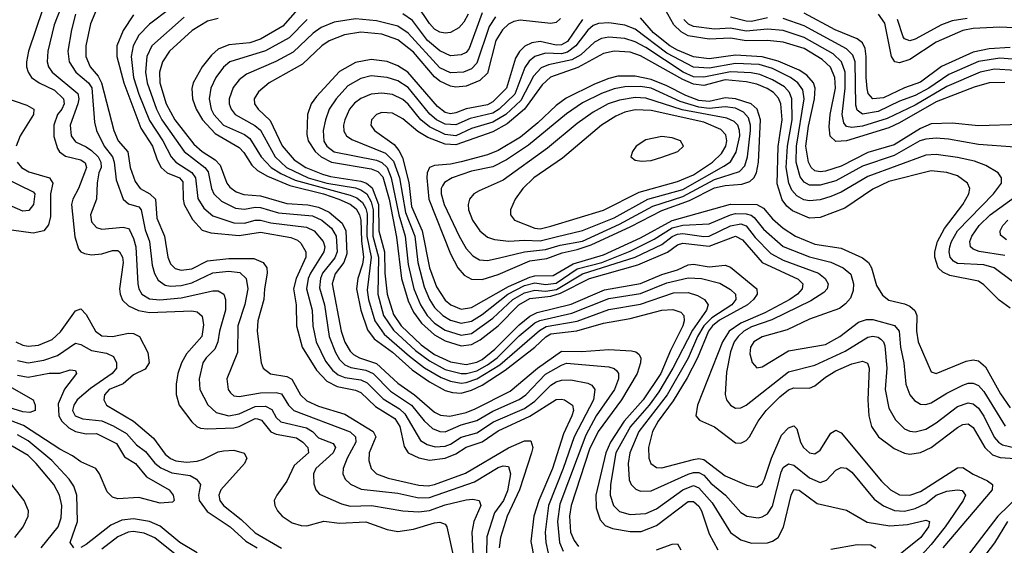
# Model space of a CAD drawing. Header units: inches. Extents: x 884549 to 1028252, y 526810 to 653624.
# Tile 587 of 656: x 983698 to 987427, y 551540 to 553529. Entities that reach past the tile are written whole.
import ezdxf

# ---------------------------------------------------------------- set-up
doc = ezdxf.new("R2010")
doc.units = ezdxf.units.IN
doc.header["$MEASUREMENT"] = 0
doc.layers.add('A9585', color=7, linetype='Continuous')

msp = doc.modelspace()

# ---------------------------------------------------------------- linework, layer by layer
at = {"layer": 'A9585', "color": 5}
for points, elevation in [([(983867.6, 553610), (983828.7, 553510), (983804.8, 553410), (983802.6, 553370), (983807.5, 553350), (983821.7, 553330), (983919.1, 553250), (983923, 553230), (983918.1, 553210), (983889.7, 553130), (983893.5, 553090), (983910, 553066.3), (983950, 553048.1), (983970, 553033.6), (983996.1, 553010), (984006.3, 552990), (984007.2, 552970), (983998, 552950), (983991.7, 552911.7), (983989.7, 552850.3), (983966.4, 552790), (983970, 552763.6), (983990, 552742.7), (984010, 552736.6), (984090, 552744.2), (984110, 552738.9), (984114, 552734), (984130, 552700.9), (984138, 552670), (984146.4, 552530), (984150.1, 552510), (984161.2, 552490), (984190, 552473), (984229.3, 552469.3), (984310, 552476.5), (984430, 552503.1), (984450, 552502.7), (984471.8, 552490), (984478.5, 552470), (984478.3, 552430), (984455.2, 552350), (984449.4, 552310), (984437.5, 552282.5), (984404.6, 552250), (984392.4, 552230), (984378.5, 552170), (984380.1, 552130), (984411, 552071), (984443, 552043), (984490, 552030.1), (984530, 552038.1), (984590, 552065.2), (984630, 552066.6), (984653.7, 552053.7), (984670, 552024.2), (984687.8, 552007.8), (984784.4, 551984.4), (984807.4, 551970), (984830, 551946.8), (984885.3, 551925.3), (984894.5, 551910), (984885.5, 551890), (984819.9, 551830), (984811.6, 551810), (984812.1, 551772.1), (984819.8, 551750), (984834, 551734), (984916.8, 551696.8), (984950, 551688.5), (985030.6, 551690), (985150, 551670.7), (985210, 551666.3), (985250, 551672), (985310, 551692.9), (985390, 551712), (985414.3, 551714.3), (985438.5, 551710), (985444.5, 551690), (985418.3, 551630), (985410.4, 551590), (985415.2, 551510)], 2240), ([(984002.4, 553597.6), (983966.3, 553513.7), (983948.8, 553430), (983948.4, 553390), (983966, 553350), (983995.2, 553315.2), (984008.6, 553290), (984054.9, 553110), (984071.1, 553070), (984108.5, 553028.5), (984116.5, 552970), (984136.1, 552916.1), (984154.4, 552890), (984191.4, 552870), (984213.4, 552850), (984217.4, 552777.4), (984247.5, 552710), (984259.9, 552630), (984270, 552605.5), (984287.8, 552587.8), (984310, 552580.6), (984350, 552586.6), (984410, 552616.5), (984490, 552625.4), (984585.4, 552625.4), (984620.1, 552610), (984634.4, 552590), (984636.2, 552570), (984625.2, 552510), (984623.5, 552470), (984600.6, 552390), (984597.8, 552350), (984612.7, 552230), (984620.1, 552210), (984648.7, 552188.7), (984710, 552179.1), (984728.6, 552168.6), (984761.8, 552110), (984786.5, 552086.5), (984830, 552065.9), (984930, 552035.7), (985036.9, 551970), (985047, 551950), (985022.1, 551890), (985020.9, 551860.9), (985029.6, 551830), (985050.2, 551810), (985094, 551794), (985210, 551767.7), (985245.4, 551765.4), (985270, 551769.6), (985386.9, 551813.1), (985550, 551908.6), (985590, 551926.9), (985610, 551935.4), (985634.9, 551934.9), (985641.7, 551910), (985637.3, 551890), (985590.9, 551750), (985545.3, 551650), (985519.9, 551570), (985513.8, 551530)], 2280), ([(985397.3, 553550), (985380.7, 553519.3), (985362, 553498), (985330, 553480.7), (985310, 553478.1), (985290, 553482.2), (985270, 553492.8), (985250, 553514.9), (985204.3, 553584.3)], 2420), ([(987744.4, 553590), (987774.6, 553470), (987781.1, 553390), (987770, 553372.9), (987730, 553382), (987570, 553470.8), (987530, 553488.3), (987490, 553497.4), (987410, 553501.3), (987310, 553495.8), (987270, 553488.7), (987170, 553443.6), (987070, 553377.9), (987030, 553366), (987012.6, 553370), (987000.4, 553390), (986975.3, 553515.3), (986950.7, 553550)], 2380), ([(983786.7, 553570), (983732.3, 553410), (983723.8, 553370), (983724.2, 553350), (983730.1, 553330), (983743.6, 553310), (983771.8, 553290), (983830, 553262.5), (983864.9, 553230), (983866.8, 553210), (983858.2, 553190), (983842.2, 553170), (983828.3, 553130), (983827.2, 553087.2), (983841.1, 553041.1), (983849.2, 553029.2), (983872.3, 553012.3), (983930, 552998.7), (983946.7, 552986.7), (983950.9, 552970), (983944.5, 552950), (983920.9, 552890), (983899.5, 552850), (983894.7, 552830), (983907.8, 552707.8), (983921.6, 552661.6), (983930.5, 552650.5), (983943.8, 552643.8), (983970, 552639.2), (984010, 552643.2), (984050, 552655.2), (984070, 552656.1), (984076.8, 552650), (984087.8, 552630), (984090.9, 552610), (984076.8, 552510), (984078.6, 552490), (984087.6, 552467.6), (984110, 552445.7), (984148.8, 552428.8), (984190, 552420.8), (984350, 552427.3), (984370, 552422.9), (984390, 552407), (984394.9, 552374.9), (984388.4, 552330), (984330, 552264.7), (984310.8, 552230), (984297.9, 552190), (984290.9, 552150), (984290.6, 552110.6), (984302.2, 552070), (984350, 552007.4), (984369.1, 551989.1), (984382.9, 551982.9), (984410, 551980.1), (984510, 551984.9), (984530.1, 551989.9), (984590, 552020), (984599, 552019), (984613.7, 552013.7), (984650, 551969), (984670, 551959.9), (984747.2, 551947.2), (984770.8, 551930.8), (984790.1, 551910), (984792.8, 551890), (984738.5, 551841.5), (984710, 551782.8), (984672, 551730), (984662.7, 551710), (984664.2, 551690), (984674.8, 551670), (984692.3, 551650), (984730, 551625.3), (984765.1, 551614.9), (984786.3, 551613.7), (984850, 551631.5), (984910, 551623.8), (985009.4, 551629.4), (985090, 551599.9), (985130, 551592.7), (985190, 551601.3), (985270, 551625.5), (985290, 551627.6), (985310, 551619.7), (985316.1, 551610), (985343.3, 551490)], 2220), ([(983910.4, 553550), (983894.6, 553490), (983881, 553410), (983885.4, 553370), (983911.2, 553330), (983959.6, 553290), (983971.6, 553271.6), (983981.7, 553141.7), (983989.2, 553110), (984018.2, 553050), (984050.4, 553010), (984056.7, 552990), (984063.4, 552923.4), (984090.4, 552850.4), (984110, 552832.3), (984150, 552820.5), (984158.8, 552810), (984173.8, 552733.8), (984190.1, 552690), (984200.1, 552600.1), (984209, 552569), (984222.8, 552542.8), (984250, 552524.7), (984270, 552520.9), (984310, 552522.5), (984350, 552532.7), (984430, 552570.8), (984490, 552577.7), (984532.3, 552572.3), (984556.6, 552550), (984562.4, 552510), (984550.6, 552450.6), (984525.1, 552370), (984523.3, 552270), (984483.5, 552170), (984487.7, 552130), (984496.8, 552116.8), (984510, 552106.2), (984530, 552103.4), (984610, 552116.7), (984670, 552118), (984690, 552112.9), (984716.4, 552070), (984736.8, 552050), (984950, 551969), (984970.8, 551950), (984971.5, 551930), (984938.5, 551870), (984923.8, 551830), (984922.8, 551810), (984930.9, 551790), (984951.2, 551771.2), (984992, 551752), (985130, 551737.1), (985210, 551719.2), (985250, 551720.3), (985420.4, 551779.6), (985510, 551833.9), (985530, 551841.3), (985550, 551837.8), (985556.8, 551810), (985546, 551746), (985530.7, 551710), (985497, 551663), (985467.8, 551572.2), (985465.2, 551445.2)], 2260), ([(984130, 553547.4), (984090, 553488.1), (984066.9, 553430), (984066.3, 553390), (984093.4, 553290), (984157.9, 553117.9), (984201.2, 553050), (984218.9, 552998.9), (984234.9, 552970), (984257.1, 552950), (984304.1, 552930), (984315.8, 552915.8), (984317.4, 552850), (984321.8, 552830), (984352.8, 552772.8), (984390, 552733), (984421.9, 552721.9), (984530, 552712), (984610, 552724.6), (984724.9, 552704.9), (984750, 552694.4), (984763.2, 552683.2), (984782.5, 552650), (984782.2, 552630), (984745.8, 552550), (984735.5, 552510), (984745.1, 552450), (984746.8, 552370), (984768.7, 552290), (984822.8, 552202.8), (984861.4, 552161.4), (984900.7, 552140.7), (984970, 552127.3), (984990, 552118.8), (985045.4, 552065.4), (985119.5, 552019.5), (985138.8, 551990), (985154.2, 551914.2), (985169.6, 551889.6), (985210, 551870.6), (985250, 551861.7), (985310, 551869.4), (985350, 551886.1), (985390, 551911.2), (985450, 551931.1), (985510, 551973.6), (985630.8, 552029.2), (985730, 552091.4), (985750, 552093.6), (985761.5, 552090), (985792.3, 552070), (985795.4, 552050), (985789.8, 552030), (985757.8, 551962.2), (985716, 551830), (985664.9, 551710), (985646.2, 551650), (985634, 551554), (985646.8, 551490)], 2320), ([(984266.5, 553570), (984190, 553511.8), (984150.1, 553470), (984127.8, 553430), (984120.5, 553390), (984130.1, 553309.9), (984150, 553247.2), (984190, 553147.4), (984240.6, 553070), (984272.4, 553010), (984289.9, 552989.9), (984350.8, 552950.8), (984364.9, 552930), (984372.7, 552852.7), (984395.5, 552815.5), (984430, 552787.2), (984510, 552760.3), (984550, 552758.6), (984590, 552769.8), (984610, 552769.8), (984650, 552760.5), (984784.4, 552744.4), (984813.7, 552730), (984847.8, 552690), (984853.7, 552670), (984850.9, 552650), (984799.8, 552570), (984791.4, 552550), (984784.7, 552510), (984805.8, 552430), (984808.3, 552370), (984820.8, 552310), (984856.9, 552236.9), (984882.6, 552202.6), (984905, 552185), (984930, 552174.4), (984990, 552165.8), (985014.9, 552154.9), (985074.7, 552094.7), (985136.5, 552056.5), (985157.6, 552037.6), (985216.7, 551936.7), (985241.4, 551921.4), (985272.5, 551912.5), (985310, 551914.9), (985330, 551922.6), (985371, 551949), (985430, 551965.4), (985493.1, 552006.9), (985610, 552057.3), (985650, 552085.2), (985710, 552145.8), (985730, 552158.5), (985750, 552164.9), (985785.8, 552165.8), (985850, 552153.1), (985865.9, 552145.9), (985877.2, 552130), (985871.7, 552090), (985798, 551950), (985757.2, 551830), (985701.4, 551690), (985688.8, 551590), (985691.1, 551550), (985700.5, 551510)], 2340), ([(984321.5, 553538.5), (984199.5, 553430), (984179.6, 553390), (984174.4, 553330), (984181.7, 553290), (984216.1, 553190), (984236.3, 553150), (984321.8, 553030), (984399.1, 552970), (984412.8, 552952.8), (984425.1, 552890), (984433.7, 552870), (984462.4, 552842.4), (984515.6, 552815.6), (984550, 552812), (984590, 552820), (984610, 552818.4), (984678.7, 552798.7), (984807.1, 552787.1), (984843.4, 552770), (984879.9, 552739.9), (984896.7, 552710), (984900.8, 552650), (984892.4, 552627.6), (984845, 552570), (984837.5, 552550), (984834.2, 552514.2), (984853.2, 552450), (984870, 552330), (984893.9, 552270), (984910, 552242.9), (984930, 552223.2), (984952.5, 552212.5), (985010, 552202.7), (985037.1, 552190), (985102.7, 552122.7), (985181.8, 552070), (985230, 552011.2), (985261.7, 551981.7), (985290, 551970.1), (985310, 551969.5), (985370, 551995.3), (985430, 552012.5), (985490, 552048.1), (985590, 552091.4), (985615, 552110), (985690, 552187.2), (985750, 552222.2), (985770, 552228.9), (985930, 552215.6), (985949.4, 552209.4), (985959.7, 552199.7), (985965.9, 552190), (985966, 552170), (985950.7, 552130), (985882.1, 552030), (985842.8, 551957.2), (985744, 551696), (985735.5, 551630), (985742.6, 551550), (985757.3, 551517.3)], 2360), ([(984450, 553534.1), (984410, 553523.4), (984351.7, 553488.3), (984265.5, 553410), (984239, 553370), (984227.5, 553330), (984229.6, 553290), (984253.1, 553210), (984286.1, 553150), (984358.3, 553058.3), (984389.3, 553030), (984438.4, 552998.4), (984458.2, 552978.2), (984482.5, 552910), (984494.8, 552894.8), (984518, 552878), (984547.5, 552867.5), (984610, 552862.4), (984710, 552833.5), (984790, 552828.2), (984830, 552819.1), (984870, 552800.2), (984919.4, 552759.4), (984933.1, 552730), (984937.5, 552642.5), (984926.2, 552610), (984893.1, 552566.9), (984882.3, 552530), (984915.9, 552350), (984930, 552308.9), (984950, 552274.6), (984962.6, 552262.6), (984985.6, 552250), (985050, 552227.8), (985130, 552152.9), (985193.5, 552110), (985270, 552044.3), (985291.9, 552031.9), (985328.1, 552028.1), (985390, 552043), (985423.7, 552056.3), (985556.3, 552123.7), (985659.1, 552210), (985750, 552274.4), (985827.1, 552272.9), (985930, 552280.8), (986015.9, 552275.9), (986032.1, 552272.1), (986042.9, 552262.9), (986050.4, 552250), (986050.1, 552230.1), (986037.6, 552190), (985978.3, 552090), (985888.8, 551971.2), (985856.3, 551903.7), (985786.6, 551690), (985780.3, 551650), (985785, 551590), (985797.9, 551557.9), (985815.3, 551535.3)], 2380), ([(984750, 553567.6), (984695.1, 553504.9), (984610, 553454.8), (984570, 553441.9), (984490, 553434.1), (984450, 553417.4), (984425.1, 553394.9), (984390.1, 553350), (984355.9, 553290), (984351, 553269), (984352.8, 553230), (984366.5, 553190), (984391.2, 553150), (984438.9, 553098.9), (984530, 553045.3), (984546.9, 553026.9), (984577.9, 552977.9), (984598.5, 552958.5), (984637.2, 552937.2), (984721.8, 552901.8), (984849.7, 552870.3), (984907.4, 552850), (984950.5, 552830.5), (984972.9, 552812.9), (984985.8, 552790), (984990.4, 552770.4), (984992.7, 552692.7), (985000, 552630), (984996.5, 552603.5), (984978.6, 552550), (984974.3, 552510), (984990.4, 552430.4), (985015.4, 552355.4), (985040.9, 552320.9), (985110.4, 552270.4), (985184.6, 552204.6), (985250, 552158.9), (985310, 552126), (985337.8, 552117.8), (985370, 552116.1), (985410, 552126.9), (985450, 552146.3), (985537.7, 552202.3), (985649.9, 552290), (985690.6, 552329.4), (985710, 552340.3), (985808.5, 552351.5), (985910, 552380), (986010, 552398.6), (986130, 552429.7), (986172.5, 552432.5), (986202.7, 552422.7), (986214, 552410), (986215.5, 552390), (986210.6, 552370), (986163.4, 552276.6), (986126.6, 552190), (986059.9, 552090), (985988.3, 552010), (985936.3, 551930), (985917.8, 551890), (985880.6, 551730), (985881.3, 551681.3), (985896.3, 551636.3), (985915.5, 551615.5), (985943.1, 551603.1), (986010, 551592.3), (986052.8, 551592.8), (986110, 551614.4), (986230, 551705.7), (986250, 551705.2), (986270, 551688.6), (986281.1, 551670), (986310, 551582.9), (986342.3, 551522.3)], 2420), ([(985500.2, 553539.8), (985476.4, 553503.6), (985430, 553363.9), (985410, 553343.5), (985379.6, 553330), (985330, 553327.8), (985290, 553346.8), (985170, 553477.6), (985130, 553504.2), (985050, 553525.3), (984970, 553532.1), (984890, 553519.6), (984840.2, 553499.8), (984810, 553477.5), (984734.1, 553405.9), (984668.6, 553371.4), (984557.4, 553322.6), (984530, 553301.4), (984507.4, 553272.6), (984491.9, 553230), (984492.3, 553210), (984499, 553190), (984514.7, 553170), (984589.1, 553129.1), (984610, 553110.4), (984665.8, 553010), (984708.5, 552970), (984790.6, 552930), (984861.3, 552910), (984970, 552892.4), (984990, 552885.7), (985012.8, 552870), (985030, 552839.9), (985037.4, 552810), (985035.7, 552710), (985056.8, 552630), (985054.8, 552490), (985076.2, 552410), (985114, 552354), (985197.4, 552277.4), (985250, 552237.7), (985310, 552205.6), (985370, 552190), (985390.4, 552190.4), (985430, 552200.8), (985470, 552222.8), (985506.6, 552250), (985590, 552333.2), (985650, 552381.3), (985668.7, 552391.3), (985790, 552418.4), (985930, 552474), (986050, 552492.7), (986150, 552532.6), (986230, 552551.6), (986280.3, 552550), (986350, 552531.8), (986390, 552508), (986410, 552490.1), (986411.2, 552470), (986395.7, 552450), (986319.5, 552400.5), (986289.6, 552370.4), (986265.1, 552330), (986230, 552248.6), (986150.8, 552110), (986042.8, 551970), (986009.5, 551890), (986003.1, 551850), (986007.2, 551787.2), (986014.8, 551770), (986032.2, 551752.2), (986050, 551745.2), (986090, 551746.6), (986230, 551809.6), (986250, 551816), (986270, 551815.5), (986290, 551805.1), (986315.5, 551775.5), (986372.1, 551730), (986430, 551663.6), (986452.2, 551650), (986495.5, 551644.5), (986510, 551647.3), (986530, 551659.5), (986550, 551687.9), (986582.8, 551817.2), (986590, 551833.8), (986610, 551848.2), (986630, 551843.1), (986690, 551795.8), (986730, 551777.7), (986753.5, 551786.5), (986790, 551824), (986810, 551834.2), (986830, 551831.6), (986850, 551816.3), (986934.5, 551714.5), (986969.6, 551689.6), (987011.4, 551671.4), (987050, 551669.1), (987090, 551678.8), (987130, 551698.4), (987170, 551730), (987210, 551744.4), (987250, 551750.5), (987267.6, 551747.6), (987280.5, 551730), (987272, 551710), (987203.7, 551610), (987150, 551542.6), (987065.8, 551450)], 2460), ([(985746.1, 553533.9), (985730, 553518.9), (985710, 553514.3), (985593.4, 553526.6), (985570, 553522.2), (985550, 553511.6), (985526.9, 553490), (985502.3, 553450), (985470, 553326.7), (985441.6, 553298.4), (985390, 553277.9), (985350, 553274.1), (985330, 553277.7), (985290, 553296.2), (985270, 553312.2), (985190, 553406.1), (985130, 553453.4), (985070, 553474), (984990, 553481.2), (984928.1, 553471.9), (984870.5, 553449.5), (984843.4, 553430), (984770, 553360.1), (984642.8, 553290), (984603.4, 553256.6), (984587, 553230), (984588, 553210), (984602.2, 553190), (984647.3, 553147.3), (984692.1, 553052.1), (984738.6, 552998.6), (984782.6, 552970), (984844.9, 552944.9), (984875.5, 552935.5), (984990, 552917.5), (985011.7, 552910), (985032.9, 552892.9), (985057.1, 552830), (985059, 552730), (985080.2, 552650), (985081.4, 552570), (985090.8, 552490.8), (985113.8, 552413.8), (985143.4, 552370), (985218.8, 552298.8), (985270, 552262.3), (985330, 552233.9), (985390, 552224.7), (985430, 552232.9), (985450, 552243.5), (985498.3, 552281.7), (985590, 552374.3), (985630, 552406.5), (985658.8, 552421.2), (985786.9, 552453.1), (985913.3, 552506.7), (986050, 552530.6), (986130, 552564.8), (986190, 552582.1), (986230, 552601.4), (986250, 552603.7), (986310, 552594), (986370, 552599.9), (986390, 552592.8), (986490, 552510.1), (986491.4, 552490), (986478.2, 552470), (986454.7, 552450), (986348.6, 552391.4), (986322.2, 552370), (986306.8, 552350), (986265.2, 552250), (986226.1, 552173.9), (986173.5, 552086.5), (986116.8, 552010), (986095.3, 551970), (986079.5, 551910), (986081.5, 551870), (986089.3, 551849.3), (986110, 551835), (986130, 551833.6), (986250, 551865.2), (986270, 551868.6), (986290, 551864.8), (986370, 551802.3), (986452.3, 551767.7), (986490, 551760.4), (986510, 551773), (986519.7, 551790), (986546.4, 551870), (986583.2, 551956.8), (986610, 551984.6), (986630, 551991.6), (986641.3, 551981.3), (986656, 551930), (986667.6, 551910), (986690, 551890.1), (986710, 551886.5), (986730, 551899.4), (986770, 551964.4), (986790, 551975.1), (986810, 551965), (986962.2, 551782.2), (986995.9, 551750), (987030, 551730.8), (987069.9, 551730.1), (987110, 551743.6), (987250, 551833.5), (987270, 551834.5), (987309, 551809), (987363.6, 551783.6), (987383.1, 551770), (987381.7, 551750), (987194.4, 551530)], 2480), ([(985450, 553555), (985400.5, 553419.5), (985390, 553405.4), (985370, 553395.7), (985330, 553392.7), (985290, 553411.6), (985242.5, 553450), (985186, 553526), (985150, 553551.6)], 2440), ([(987490, 553131.9), (987330, 553127.6), (987230, 553137.9), (987150, 553134.4), (987110, 553116.8), (987010, 553055.6), (986910, 553026.2), (986810, 552974.8), (986750, 552955.6), (986730, 552953.2), (986710, 552957.3), (986695.6, 552970), (986685.5, 552990), (986675.6, 553050), (986686, 553126), (986708.7, 553230), (986711.2, 553270), (986704.3, 553290), (986679.2, 553319.2), (986650, 553338.5), (986571.6, 553371.6), (986510, 553389), (986410, 553394.5), (986310, 553380.7), (986250, 553388.4), (986190, 553413.2), (986161.2, 553430), (986099.3, 553479.3), (986050, 553535.7)], 2520), ([(987430, 553290.8), (987370, 553290.5), (987313.9, 553273.9), (987170, 553218.7), (987030, 553138.1), (986990, 553120.3), (986830, 553070.8), (986790, 553067.5), (986768.3, 553088.3), (986763.9, 553123.9), (986767.8, 553170), (986787.6, 553270), (986785.9, 553310), (986769, 553349), (986737.9, 553377.9), (986670, 553420.1), (986590, 553443.9), (986530, 553450.2), (986450, 553449.6), (986390, 553459.1), (986310, 553455.3), (986230, 553468), (986203.5, 553483.5), (986175.3, 553510), (986142, 553570)], 2480), ([(986530, 553535.5), (986470, 553522.3), (986450, 553523), (986390, 553539)], 2440), ([(987490, 553377.4), (987410, 553383.3), (987330, 553370.4), (987217.9, 553322.1), (987141.8, 553270), (987090, 553242.1), (987030, 553220.2), (986950, 553181.6), (986890, 553172), (986870, 553186.6), (986865.4, 553205.4), (986862.2, 553370), (986854.2, 553394.2), (986830, 553419.2), (986670, 553505.6), (986590, 553534)], 2440), ([(987450, 553424.3), (987370, 553419.3), (987310, 553406), (987190, 553352.1), (987110, 553292.7), (987049.4, 553270.6), (986970, 553233.2), (986930, 553229), (986912.3, 553250), (986908, 553268), (986903.8, 553310), (986904.8, 553390), (986900.1, 553420.1), (986890, 553440.9), (986870, 553456), (986787.4, 553490), (986670, 553553.1)], 2420), ([(984787, 553530), (984719.2, 553460.8), (984630, 553411.3), (984494.3, 553370), (984470, 553349.4), (984441.5, 553310), (984422.2, 553270), (984415.6, 553230), (984423.3, 553190), (984433.7, 553170), (984470.1, 553130), (984550, 553094.5), (984570, 553079.9), (984613, 553010), (984650.9, 552970), (984687, 552947), (984741.6, 552921.6), (984950, 552865.5), (984975.5, 552855.5), (984997.1, 552837.1), (985010, 552814.4), (985014.4, 552794.4), (985013.5, 552710), (985029, 552630), (985014.2, 552505.8), (985019.6, 552470), (985044, 552390), (985079, 552339), (985175.1, 552255.1), (985231.4, 552211.4), (985294.7, 552174.7), (985330, 552160.5), (985370, 552153.7), (985390, 552155.5), (985430, 552169.5), (985517.1, 552222.9), (985666.6, 552353.4), (985692.3, 552367.7), (985810, 552388.1), (985930, 552432.2), (986050, 552452.9), (986175.2, 552495.2), (986230, 552496.3), (986265.4, 552485.4), (986292.1, 552470), (986306.4, 552450), (986300.1, 552430), (986246.4, 552353.6), (986171.9, 552210), (986119, 552121), (986082.9, 552070), (986011.9, 551990), (985956.5, 551890), (985936.4, 551770), (985935.1, 551730), (985947, 551690), (985970, 551668.2), (986010, 551656.7), (986070, 551660.3), (986110, 551678.4), (986210, 551749.5), (986250, 551766.3), (986270, 551757.9), (986321.2, 551701.2), (986390, 551589), (986430, 551560.1), (986470, 551547.6), (986530, 551549.2), (986550, 551555.7), (986570.9, 551570), (986591.6, 551608.4), (986619.9, 551730), (986630, 551751.5), (986650, 551748.8), (986718.4, 551698.4), (986830, 551672.6), (986908.1, 551628.1), (986993.4, 551613.4), (987060.8, 551619.2), (987130, 551635.5), (987144.4, 551630), (987140.8, 551610), (987111.1, 551570), (986988.9, 551471.1)], 2440), ([(985830, 553529.9), (985773.2, 553446.8), (985750, 553433.7), (985730, 553432.6), (985670, 553446.1), (985638.4, 553441.6), (985611.2, 553428.7), (985591, 553409), (985576.4, 553383.6), (985542.7, 553270), (985490, 553217.9), (985470, 553206.4), (985390, 553191.8), (985350, 553176.2), (985330, 553172.7), (985310, 553177.3), (985280.5, 553200.5), (985168.4, 553330), (985130, 553353.9), (985090, 553370.8), (985030, 553378.6), (984970, 553366.9), (984910, 553332.5), (984822.2, 553237.8), (984802.3, 553210), (984788.5, 553170), (984785.8, 553094.2), (984790.9, 553070), (984817.4, 553030), (984840.3, 553010), (984879.6, 552990), (985030, 552964.1), (985054.6, 552954.6), (985073.8, 552933.8), (985097.9, 552850), (985125.9, 552705.9), (985144.2, 552550), (985170, 552465.1), (985190, 552422), (985220.6, 552380.6), (985270, 552336.4), (985310, 552313.5), (985370, 552295.2), (985410, 552299.8), (985442.5, 552317.5), (985510, 552370.9), (985588.3, 552450), (985630, 552474.4), (985710, 552482.8), (985746.5, 552493.5), (985856, 552550), (986039.1, 552600.9), (986151.3, 552648.7), (986190, 552676.6), (986210, 552683.9), (986310, 552672.4), (986410, 552709.8), (986436.5, 552696.5), (986510.9, 552610), (986646.8, 552546.8), (986664.4, 552530), (986662.2, 552510), (986644.2, 552490), (986614.7, 552470), (986520.7, 552419.3), (986430, 552380.8), (986385.5, 552350), (986360.4, 552310), (986265.1, 552070), (986259.4, 552030), (986273.2, 552013.2), (986330, 551988.8), (986410, 551927.4), (986430, 551926.2), (986450, 551936.4), (986461.9, 551950), (986494.7, 552010), (986525.5, 552050), (986577.6, 552102.4), (986610, 552127.7), (986630, 552136.3), (986690, 552135.2), (986710, 552143.8), (986750, 552176.3), (986790, 552200.5), (986850, 552227.1), (986890, 552237.4), (986909.1, 552229.1), (986916, 552210), (986910.7, 552090), (986915, 552030), (986924.8, 551990), (986951.1, 551950), (987010, 551906.4), (987050, 551888.4), (987070, 551885), (987110, 551890.9), (987150, 551909.7), (987250, 551985.8), (987270, 551997.4), (987290, 552000.1), (987310, 551986.3), (987353.8, 551910), (987382.3, 551882.3), (987412.2, 551872.2), (987542.8, 551862.8)], 2520), ([(987467.1, 553047.1), (987330, 553056.8), (987216.3, 553076.3), (987170, 553080.2), (987130, 553077.3), (987107.5, 553070), (987010, 553014.9), (986890, 552974.2), (986790, 552919.7), (986730, 552903.2), (986690, 552903.2), (986670, 552913.6), (986654.3, 552934.3), (986639.2, 552990), (986639.9, 553050), (986669.3, 553230), (986663.9, 553263.9), (986645.9, 553290), (986618.1, 553310), (986550, 553344.2), (986499.7, 553359.7), (986410, 553362.8), (986310, 553345.8), (986250, 553349), (986150, 553402.6), (986030, 553492.9), (985990, 553508.4), (985930, 553517.4), (985890, 553515), (985870, 553506.6), (985850, 553489.9), (985804.9, 553430), (985773.7, 553406.3), (985750, 553400.4), (985690, 553401.8), (985650, 553390.2), (985628.3, 553371.7), (985611.6, 553348.4), (985573.4, 553246.6), (985515, 553190), (985490, 553174.9), (985404.6, 553155.4), (985350, 553131.1), (985310, 553133.4), (985276.5, 553150), (985251.8, 553171.8), (985170, 553272.3), (985130, 553298.2), (985090, 553310.3), (985030, 553316.7), (984990, 553306.4), (984941.1, 553278.9), (984896.6, 553230), (984870.8, 553190), (984856.2, 553150), (984847.8, 553110), (984850, 553069.4), (984861.1, 553050), (984890, 553029.3), (985050, 552996.8), (985070, 552988), (985090, 552969.1), (985105.7, 552930), (985134.4, 552790), (985158.8, 552710), (985170, 552602.4), (985191.8, 552510), (985216.3, 552450), (985242, 552410), (985270, 552380.9), (985310, 552353.9), (985370, 552334.9), (985410, 552341.5), (985490, 552399.1), (985566, 552470), (985610, 552495.7), (985650, 552505.8), (985690, 552502), (985731.6, 552508.4), (985830, 552567.3), (986030, 552630.2), (986130, 552678.1), (986170, 552708.6), (986190, 552717.8), (986210, 552720.1), (986290, 552708.9), (986310, 552710.3), (986390, 552748.6), (986430, 552756.1), (986450, 552748.4), (986484.2, 552704.2), (986543.6, 552643.6), (986590, 552619.3), (986723.3, 552570), (986749.1, 552550), (986759.8, 552530), (986756.1, 552510), (986743.6, 552496.4), (986694.9, 552465.1), (986546.5, 552393.5), (986470, 552366.4), (986441.2, 552350), (986419, 552330), (986405, 552310), (986390, 552272.3), (986375.4, 552195.4), (986370.7, 552110.7), (986375.8, 552090), (986390.1, 552070.1), (986410, 552059.4), (986430, 552060.8), (986450, 552070.1), (986610, 552196.9), (986710, 552221.3), (986825.4, 552274.6), (986910, 552327.9), (986930, 552331.4), (986950, 552327.4), (986960.1, 552320.1), (986970.3, 552310.3), (986975.1, 552295.1), (986982.5, 552210), (986976.7, 552130), (986990, 552058.9), (987014.9, 552014.9), (987050, 551981), (987070, 551972.2), (987090, 551969.6), (987130, 551979), (987170, 552003.1), (987250, 552065), (987290, 552079.7), (987310, 552075.4), (987330, 552058.7), (987350, 552029), (987389.3, 551949.3), (987405.2, 551930), (987420.1, 551920.1), (987468.9, 551908.9)], 2540), ([(987470, 553336.3), (987390, 553341.3), (987336.1, 553330), (987210, 553275.8), (987090, 553205.7), (986984.4, 553155.6), (986890, 553125.6), (986850, 553120.8), (986830, 553125.2), (986819.3, 553139.3), (986813.1, 553170), (986824.4, 553270), (986824.8, 553330), (986811.1, 553370), (986779.2, 553399.2), (986670, 553461.6), (986590, 553487.5), (986530, 553493.6), (986450, 553485.9), (986390, 553497.2), (986330, 553492.9), (986250, 553503.1), (986231.7, 553511.7), (986213.7, 553530)], 2460), ([(987286.6, 553533.4), (987230, 553525.3), (987190, 553509.6), (987090, 553455), (987069.6, 553449.6), (987050, 553456.7), (987044.6, 553464.6), (987022.6, 553530)], 2360), ([(985930, 553462.3), (985902.5, 553457.5), (985875.5, 553444.5), (985824, 553396), (985790, 553376.9), (985701.5, 553358.5), (985673.7, 553346.3), (985645, 553315), (985596.8, 553223.2), (985540.2, 553170), (985490, 553140.6), (985410, 553117.5), (985350, 553090), (985310, 553094.9), (985250, 553123.2), (985218.3, 553150), (985170, 553208.9), (985150, 553226.5), (985110, 553246.2), (985070, 553251.5), (985030, 553247), (984990, 553230.3), (984967.1, 553212.9), (984948, 553190), (984929.3, 553150), (984925.1, 553130), (984926.7, 553106.7), (984935.6, 553090), (984956, 553076), (985084, 553024), (985113.9, 552993.9), (985136.6, 552930), (985159.2, 552799.2), (985194.6, 552710), (985206.5, 552610), (985230, 552518.6), (985250.5, 552470.5), (985270, 552440.3), (985301, 552410), (985330, 552392.2), (985370, 552380.6), (985410, 552388.4), (985450, 552413.9), (985546.6, 552490), (985610, 552523.1), (985650, 552533.3), (985690, 552527.2), (985730, 552532.2), (985810, 552586), (985902.9, 552610), (986010, 552653.4), (986101.4, 552698.6), (986170, 552741.1), (986210, 552751.3), (986310, 552756.1), (986390, 552791.1), (986410, 552795.4), (986450, 552794.9), (986469.3, 552789.3), (986480.6, 552780.6), (986516, 552736), (986590, 552670.1), (986690, 552631.5), (986770.9, 552610.9), (986817.5, 552590), (986845.7, 552565.7), (986856.9, 552530), (986855.4, 552504.6), (986844.4, 552475.6), (986826.5, 552453.5), (986803.7, 552436.3), (986690, 552395.2), (986604.8, 552355.2), (986510, 552328.8), (986479.2, 552310), (986466.6, 552290), (986464.2, 552264.2), (986472.1, 552232.1), (986490, 552211.4), (986510, 552214.8), (986610, 552276.1), (986750, 552299.9), (986804.1, 552330), (986875.2, 552384.8), (986905, 552395), (986930, 552394), (987011.6, 552371.6), (987029.3, 552350), (987034.1, 552290), (987047.3, 552230), (987054.1, 552150), (987070.1, 552110), (987087.9, 552087.9), (987100, 552080), (987110, 552074.6), (987130, 552073.4), (987150, 552078.9), (987210, 552116.2), (987270, 552146.2), (987290, 552153.3), (987310, 552153.7), (987330, 552144.1), (987350, 552122.1), (987430.3, 551990.3)], 2560), ([(987458.4, 552538.4), (987389.7, 552589.7), (987350, 552600.8), (987250, 552606.3), (987234.7, 552614.7), (987222.4, 552630), (987218.6, 552650), (987221.1, 552670), (987227.2, 552690), (987250, 552729.6), (987386.7, 552870), (987416.5, 552910), (987417.3, 552930), (987404.1, 552950), (987357.7, 552977.7), (987314, 552994), (987250, 553007.8), (987170, 553019.2), (987130, 553016.9), (986910, 552935.9), (986810, 552876.2), (986770, 552859.4), (986730, 552847.6), (986690, 552843.2), (986667.9, 552847.9), (986642.1, 552862.1), (986623.4, 552883.4), (986611.2, 552910), (986601.8, 552970), (986606.3, 553050), (986624.4, 553150), (986623.4, 553230), (986613.7, 553253.7), (986595, 553275), (986550, 553301.7), (986501.4, 553321.4), (986468.4, 553328.4), (986390, 553331.2), (986290, 553311.1), (986250, 553313.2), (986211.5, 553330), (986070, 553423.6), (986030, 553445.2), (985990, 553458.1), (985930, 553462.3)], 2560), ([(987450, 552437.2), (987408.2, 552468.2), (987350, 552526.2), (987330, 552539.1), (987221.5, 552561.5), (987194.1, 552574.1), (987177.3, 552590), (987164.2, 552630), (987164.6, 552650), (987174.9, 552690), (987200.8, 552739.2), (987270.3, 552830), (987293.7, 552870), (987296.7, 552890), (987288.5, 552910), (987250, 552938.2), (987210, 552951.3), (987150, 552956.8), (986990, 552916.2), (986930, 552887.2), (986823.7, 552816.3), (986730, 552780.8), (986690, 552778.2), (986625.1, 552805.1), (986603.4, 552823.4), (986586.8, 552846.8), (986567.7, 552907.7), (986570.6, 553049.4), (986586, 553150), (986581.6, 553210), (986572.2, 553232.2), (986553.3, 553253.3), (986528.9, 553268.9), (986490, 553284.6), (986450, 553294.1), (986370, 553301), (986290, 553280.6), (986250, 553285.1), (986210, 553302.1), (986050, 553392.5), (986010, 553405.5), (985950, 553409.7), (985910, 553401.6), (985812.2, 553347.8), (985709, 553311), (985677.4, 553282.6), (985610.9, 553190), (985545.3, 553134.7), (985490, 553105.2), (985350, 553055.1), (985310, 553058.1), (985243.7, 553083.7), (985206.4, 553106.4), (985150, 553153.8), (985110, 553175.8), (985070, 553177.7), (985050, 553169.8), (985031, 553150), (985028.8, 553130), (985042.5, 553110), (985116.6, 553056.6), (985134.6, 553034.6), (985147.8, 553007.8), (985172.3, 552912.3), (985182.1, 552822.1), (985222.4, 552730), (985250.4, 552590.4), (985277.6, 552517.6), (985310, 552467.9), (985331.8, 552450), (985370, 552433.1), (985410, 552439.4), (985550, 552519.1), (985630, 552555.1), (985650, 552559.9), (985718.8, 552561.2), (985794.4, 552605.6), (985910, 552639.7), (986050, 552703), (986170, 552769.6), (986390, 552830.6), (986490, 552830), (986515.2, 552815.2), (986550, 552775.1), (986590, 552740.3), (986636.9, 552710), (986710, 552679.9), (986810, 552664.3), (986890, 552628.3), (986912.6, 552610), (986925, 552590), (986942.9, 552522.9), (986966.3, 552486.3), (986990, 552468.1), (987050, 552453.3), (987070, 552444.8), (987089, 552429), (987096.7, 552410), (987095.5, 552350), (987101, 552310), (987150, 552196.5), (987170, 552189.5), (987283.3, 552236.7), (987310, 552241.6), (987330, 552238.2), (987355.8, 552215.8), (987413, 552113), (987450, 552060.3)], 2580), ([(983630, 553237.9), (983726.1, 553206.1), (983752.5, 553190), (983750.8, 553170), (983700.1, 553090), (983684.7, 553050)], 2180), ([(983688.6, 552990), (983705.8, 552970), (983733.4, 552953.4), (983811.3, 552930), (983823.7, 552910), (983815.4, 552870), (983815.6, 552784.4), (983807.2, 552752.8), (983790.3, 552729.7), (983750, 552720.8), (983667.3, 552732.7)], 2180), ([(983641.5, 552930), (983750, 552877.6), (983756.2, 552870), (983750.6, 552830), (983732.9, 552807.1), (983710, 552804.6), (983630, 552840.1)], 2160), ([(987430, 552636.8), (987332.2, 552652.2), (987310, 552660.6), (987299, 552670), (987296.9, 552690), (987303.9, 552710), (987332.1, 552750), (987374.2, 552790), (987483.7, 552870)], 2540), ([(987436, 552696), (987413.3, 552713.3), (987411.2, 552730), (987421.9, 552750), (987440.7, 552770)], 2520), ([(983684, 552310), (983710, 552297.2), (983730, 552293.7), (983770, 552297.8), (983821.8, 552318.2), (983852.8, 552347.2), (983910, 552427.1), (983930, 552434.5), (983950, 552413.6), (983985.7, 552350), (984010, 552332.9), (984050, 552330.7), (984110, 552342.9), (984130, 552341.8), (984152.4, 552330), (984183.3, 552270), (984188.3, 552230), (984173.7, 552206.3), (984130, 552185.2), (984090, 552150.5), (984037.5, 552130), (984019.3, 552110), (984016.7, 552090), (984027.8, 552070), (984130, 552010), (984204.8, 551944.8), (984250, 551885.1), (984270, 551868.8), (984290, 551860.2), (984330, 551854.8), (984370, 551858.7), (984394.3, 551865.7), (984450, 551893.3), (984470, 551897.9), (984510, 551899.6), (984548.4, 551888.4), (984559, 551870), (984550.1, 551850), (984460.8, 551750), (984452.9, 551730), (984456.6, 551710), (984470.5, 551690), (984537.8, 551637.8), (984590, 551587.2), (984690, 551529)], 2180), ([(983690, 552239.8), (983730, 552231), (983790, 552240.5), (983841.4, 552258.6), (983910, 552304.3), (983930, 552300.4), (983970, 552276.9), (984027, 552267), (984054, 552254), (984064.8, 552230), (984064.8, 552210), (984048.1, 552190), (983966.2, 552133.8), (983915.7, 552090), (983903, 552070), (983898.9, 552050), (983909, 552030), (983938.2, 552018.2), (984010, 552011.2), (984052.4, 551992.4), (984102.9, 551962.9), (984140.6, 551920.6), (984174.6, 551894.6), (984210.4, 551850.4), (984233.5, 551833.5), (984274.4, 551814.4), (984344.7, 551804.7), (984368.3, 551790), (984382.9, 551770), (984376.3, 551730), (984378, 551710), (984408.4, 551668.4), (984495.7, 551610), (984555.4, 551555.4), (984597.4, 551530)], 2160), ([(983690, 552183.2), (983730, 552176.7), (983810, 552191.2), (983850, 552191.3), (983890, 552203.7), (983910, 552201.6), (983913.2, 552190), (983868.6, 552131.4), (983844.2, 552075.8), (983847.2, 552030), (983858.2, 552010), (983884.4, 551984.4), (983910, 551970.8), (983950, 551961.8), (983990, 551963.3), (984064.7, 551924.7), (984095, 551875), (984137.1, 551850), (984179.2, 551799.2), (984264.7, 551750), (984279.6, 551730), (984283.1, 551710), (984277.2, 551702.8), (984230, 551699.1), (984150, 551720.3), (984070, 551715.3), (984050, 551721.5), (984030, 551742.2), (984000.6, 551810), (983987.2, 551830), (983930, 551855.9), (983898.6, 551878.6), (983850, 551903.2), (983712.8, 551992.8), (983670, 552009.7)], 2140), ([(983650, 552146.6), (983749, 552090), (983757.2, 552070), (983757.4, 552050), (983737.2, 552042.8), (983710, 552044.9), (983598.7, 552078.7)], 2120), ([(983904, 551530), (983889.9, 551550), (983917.2, 551630), (983914.3, 551730), (983903.5, 551763.5), (983885.6, 551790), (983820.3, 551860.3), (983730, 551935), (983690, 551958.3)], 2160), ([(983779.4, 551530), (983844.2, 551610), (983855.6, 551644.4), (983857.5, 551690), (983849.6, 551730), (983827.7, 551770), (983761.2, 551850), (983730, 551879.8), (983670, 551915.4)], 2180), ([(983679.5, 551570), (983711.6, 551610), (983730.9, 551650), (983731.3, 551670), (983715.3, 551710), (983650, 551792.5)], 2220), ([(987527.1, 551770), (987403.2, 551650), (987295.4, 551510), (987273.3, 551470), (987267.5, 551447.5), (987266.8, 551410), (987279.1, 551370), (987310, 551334.8), (987518.8, 551230)], 2520), ([(984370, 551511.5), (984304.9, 551550), (984230, 551612.7), (984190.2, 551630.2), (984130, 551640.5), (984085.5, 551634.5), (984044.2, 551615.8), (983950, 551542.9), (983930, 551532.1)], 2160), ([(987440.2, 551630), (987390.8, 551549.2), (987344.6, 551490), (987334.3, 551470), (987328.1, 551430), (987334.6, 551410), (987350.3, 551390.3), (987396.9, 551356.9), (987546.9, 551290)], 2540), ([(984286.9, 551506.9), (984210, 551568.6), (984170, 551585.8), (984128.2, 551591.8), (984109.3, 551590), (984070, 551572.3), (984010, 551525.9)], 2180), ([(986110, 551522.5), (986170, 551544), (986190, 551545.9), (986202.8, 551522.8)], 2380), ([(986770, 551525.8), (986870, 551543.6), (986921.7, 551541.7), (986940.3, 551530)], 2420)]:
    msp.add_lwpolyline(points, dxfattribs=dict(at, elevation=elevation))
for points, elevation in [([(985964.4, 553315.6), (985930, 553306.8), (985875.5, 553284.5), (985767.6, 553232.4), (985730, 553204.5), (985660.9, 553139.1), (985595, 553085), (985510, 553033.4), (985470, 553017.2), (985370, 552990.7), (985330, 552982.2), (985270, 552977.1), (985250.4, 552969.6), (985241.6, 552950), (985240, 552930), (985248.6, 552850), (985330, 552643.5), (985357.9, 552590), (985381.9, 552561.9), (985410, 552547.4), (985450, 552546.1), (985510, 552564.9), (985630, 552616.7), (985694.4, 552625.6), (985752.7, 552647.3), (985810, 552659.4), (985862.8, 552677.2), (986013.4, 552746.6), (986130, 552807.5), (986235.1, 552844.9), (986330, 552893.1), (986370, 552902.1), (986433.8, 552906.2), (986463.6, 552916.4), (986478.9, 552930), (986489.4, 552950), (986496.6, 552990), (986503.9, 553150), (986491.5, 553190), (986469, 553210), (986410, 553230), (986370, 553233.5), (986310, 553220), (986270, 553223.4), (986221.8, 553241.8), (986150, 553279.3), (986090, 553302.3), (986030, 553315.5)], 2620), ([(986050, 553276.4), (985990, 553275.3), (985950, 553267.4), (985902.5, 553250), (985830, 553214), (985770, 553172.8), (985625.8, 553054.2), (985541.6, 552998.4), (985490, 552972.7), (985410, 552955.7), (985336.3, 552930), (985307.7, 552912.3), (985299.8, 552900.2), (985295.1, 552890), (985294.8, 552870), (985305.6, 552830), (985362.3, 552710), (985390, 552663.3), (985414.8, 552634.8), (985440.5, 552620.5), (985470, 552617.8), (985510, 552626.2), (985609.8, 552650.2), (985690, 552659.1), (985744.8, 552675.2), (985830, 552690.4), (985970, 552755.1), (986096.9, 552823.1), (986210, 552859.7), (986330, 552924.7), (986425.2, 552954.8), (986444.3, 552975.7), (986455, 553010), (986466.6, 553110), (986466.2, 553130), (986458.1, 553158.1), (986439.4, 553179.4), (986410, 553194.5), (986370, 553199.3), (986310, 553192.8), (986270, 553198.4), (986199.3, 553219.3), (986090, 553269.4)], 2640), ([(986030, 553235.1), (985970, 553224.7), (985927.1, 553210), (985870, 553179.1), (985810, 553136.5), (985697.1, 553042.9), (985530, 552922.3), (985438.3, 552881.7), (985418.5, 552870), (985401.8, 552850), (985397, 552830), (985398.7, 552810), (985413.9, 552770), (985441.6, 552730), (985470, 552706.5), (985497.1, 552697.1), (985551.1, 552691.1), (985610, 552695), (985670, 552692.7), (985730, 552707.7), (985830, 552731.1), (985950, 552779.8), (986077, 552850), (986210, 552886.7), (986365.7, 552974.3), (986390, 552991.1), (986412.2, 553027.8), (986425.8, 553090), (986425.1, 553110), (986417.9, 553130), (986404.3, 553144.3), (986376.7, 553156.7), (986207.7, 553187.7), (986070, 553232.2)], 2660), ([(986030, 553187.8), (985990, 553178.8), (985955.9, 553164.1), (985902, 553130), (985754.5, 553005.5), (985646.1, 552930), (985603.8, 552890), (985575.4, 552850), (985557.6, 552810), (985557.1, 552790), (985572.2, 552770), (985650, 552739.6), (985670, 552737.7), (985710, 552747.5), (985910, 552807.6), (986044.2, 552875.8), (986190, 552916.9), (986250, 552942.5), (986322.6, 552990), (986357, 553023), (986373.3, 553050), (986377.2, 553070), (986372.9, 553092.9), (986353.4, 553113.4), (986290, 553141.7), (986090, 553185.6)], 2680), ([(986130, 553086.5), (986070, 553073.8), (986033.4, 553050), (986019.3, 553030), (986012.9, 553010), (986030, 552997.2), (986053.8, 552993.8), (986090, 552996.6), (986130, 553008.5), (986191.6, 553030), (986211.9, 553050), (986201.1, 553070), (986170, 553081.3)], 2720)]:
    msp.add_lwpolyline(points, close=True, dxfattribs=dict(at, elevation=elevation))

doc.saveas('drawing.dxf')
